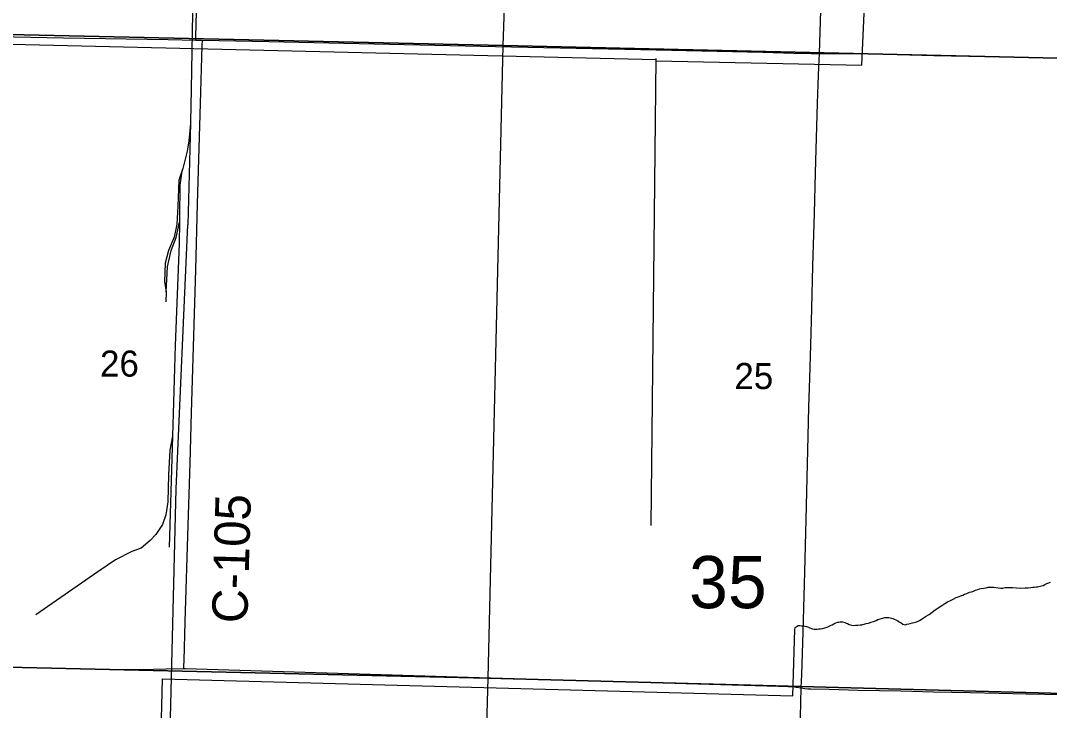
# Model space of a CAD drawing. Extents: x 2.4 to 73.1, y 4.5 to 25.6.
# Drawn here: x 29.555 to 30.38, y 19.109 to 19.662 of the extents above; entities that cross this region are included whole.
import ezdxf

# ---------------------------------------------------------------- set-up
doc = ezdxf.new("R2010")
doc.units = 0
for name, color, linetype in [('GM_X_County_Road', 7, 'Continuous'), ('GM_X_County_Road_Text', 7, 'Continuous'), ('GM_X_Minor_River', 7, 'Continuous'), ('GM_X_Rail_Line', 7, 'Continuous'), ('GM_X_Section', 7, 'Continuous'), ('GM_X_Section_Text', 7, 'Continuous'), ('GM_X_State_Route', 7, 'Continuous'), ('GM_X_Township_Road', 7, 'Continuous'), ('GM_X_US_Route', 7, 'Continuous'), ('GM_X_US_Shield', 7, 'Continuous')]:
    doc.layers.add(name, color=color, linetype=linetype)

msp = doc.modelspace()

# ---------------------------------------------------------------- linework, layer by layer
at = {"layer": 'GM_X_County_Road'}
for points in [[(29.49738, 19.64994), (29.58889, 19.64829), (29.67281, 19.64689), (29.69517, 19.6464)], [(29.68555, 19.14231), (29.68558, 19.14424), (29.68565, 19.14887), (29.68647, 19.17985), (29.68893, 19.25746), (29.69043, 19.3071), (29.69158, 19.34743), (29.69497, 19.46222), (29.69649, 19.51497), (29.69889, 19.59564), (29.70021, 19.64218), (29.70033, 19.64628)], [(29.69517, 19.6464), (29.69922, 19.64631), (29.70033, 19.64628)], [(29.70033, 19.64628), (29.7536, 19.64513), (29.80178, 19.64412), (29.93539, 19.64116), (30.05194, 19.63888), (30.14983, 19.63667), (30.1747, 19.63603), (30.18866, 19.63571), (30.19518, 19.63567)], [(29.49738, 19.14486), (29.51738, 19.14433), (29.62769, 19.14158), (29.65101, 19.14153), (29.67121, 19.14216), (29.68555, 19.14231)], [(29.68555, 19.14231), (29.68672, 19.14232), (29.91349, 19.1354), (30.16203, 19.12815), (30.17027, 19.12807), (30.17366, 19.12786), (30.17663, 19.1275), (30.18067, 19.12692)]]:
    msp.add_lwpolyline(points, dxfattribs=at)
at = {"layer": 'GM_X_Minor_River'}
msp.add_line((29.49738, 19.6443), (30.0644, 19.63075), dxfattribs=at)
for points in [[(30.06439, 19.62963), (30.2293, 19.62632), (30.24315, 19.93602)], [(30.06024, 19.25714), (30.06441, 19.63155)], [(30.34236, 19.2069), (30.34427, 19.20724), (30.34693, 19.20736), (30.34998, 19.20749), (30.35321, 19.20722), (30.35681, 19.20695), (30.36023, 19.20706), (30.36271, 19.2072), (30.3648, 19.20734), (30.36633, 19.2075), (30.36766, 19.20766), (30.369, 19.20781), (30.37014, 19.20798), (30.3711, 19.20815), (30.37225, 19.2085), (30.37339, 19.20867), (30.37454, 19.20902), (30.37608, 19.20974), (30.37761, 19.21047), (30.37934, 19.21119), (30.38068, 19.21154)], [(30.17545, 19.17364), (30.17587, 19.17534), (30.17818, 19.17681), (30.17951, 19.17678), (30.18103, 19.17674), (30.18274, 19.17651), (30.18482, 19.17609), (30.18633, 19.17567), (30.18765, 19.17507), (30.18877, 19.17448), (30.18972, 19.17427), (30.19104, 19.17405), (30.192, 19.17403), (30.19333, 19.174), (30.19466, 19.17416), (30.19618, 19.17431), (30.19771, 19.17447), (30.19962, 19.17499), (30.20058, 19.17535), (30.20192, 19.1757), (30.20307, 19.17624), (30.20423, 19.17679), (30.20538, 19.17752), (30.20673, 19.17825), (30.20827, 19.17898), (30.20961, 19.17952), (30.21075, 19.17968), (30.2119, 19.17984), (30.21361, 19.17981), (30.2155, 19.17919), (30.21663, 19.17879), (30.21776, 19.17838), (30.21908, 19.17778), (30.22021, 19.17738), (30.22115, 19.17716), (30.22229, 19.17695), (30.22419, 19.1771), (30.2261, 19.17724), (30.22781, 19.17739), (30.22915, 19.17755), (30.2301, 19.17772), (30.23106, 19.17789), (30.23259, 19.17843), (30.2345, 19.17876), (30.2366, 19.17947), (30.23871, 19.18019), (30.24063, 19.1809), (30.24217, 19.18163), (30.246, 19.18287), (30.24772, 19.18321), (30.24943, 19.18336), (30.25076, 19.18333), (30.2519, 19.18312), (30.25303, 19.1829), (30.25416, 19.1825), (30.25529, 19.1819), (30.25661, 19.1813), (30.25811, 19.18051), (30.25905, 19.17992), (30.26074, 19.17893), (30.26205, 19.17795), (30.26413, 19.17752), (30.26528, 19.17788), (30.2668, 19.17822), (30.26795, 19.17858), (30.26986, 19.17891), (30.2712, 19.17926), (30.27235, 19.17962), (30.27388, 19.18015), (30.27561, 19.18087), (30.27754, 19.18216), (30.28024, 19.184), (30.28313, 19.18564), (30.28565, 19.18748), (30.28797, 19.18933), (30.29048, 19.19117), (30.29338, 19.193), (30.29569, 19.19447), (30.298, 19.19575), (30.30031, 19.19702), (30.30262, 19.19811), (30.30493, 19.19939), (30.30723, 19.2001), (30.30876, 19.20063), (30.31029, 19.20117), (30.31164, 19.2019), (30.31336, 19.20243), (30.31548, 19.20352), (30.31835, 19.20421), (30.32046, 19.20512), (30.32238, 19.20583), (30.32372, 19.20637), (30.32486, 19.20654), (30.32906, 19.2072), (30.33059, 19.20754), (30.3323, 19.2077), (30.33477, 19.20764), (30.33667, 19.20741), (30.33857, 19.20717), (30.34065, 19.20694), (30.34236, 19.2069)], [(29.49738, 18.63081), (29.53273, 18.62978), (29.5412, 18.82863), (29.66067, 18.82385), (29.66847, 19.13418), (30.17386, 19.1205), (30.17545, 19.17364)]]:
    msp.add_lwpolyline(points, dxfattribs=at)
at = {"layer": 'GM_X_Rail_Line'}
for p, q in [((29.69073, 19.57953), (29.68881, 19.49828)), ((29.67132, 19.44447), (29.671, 19.43644)), ((29.67631, 19.32886), (29.67361, 19.23973))]:
    msp.add_line(p, q, dxfattribs=at)
for points in [[(29.82622, 20.49102), (29.80762, 20.48302), (29.79451, 20.47345), (29.78409, 20.46221), (29.77603, 20.45129), (29.77245, 20.44161), (29.76652, 20.42089), (29.73911, 20.3188), (29.72108, 20.25126), (29.71701, 20.23412), (29.71169, 20.21172), (29.7087, 20.18936), (29.70561, 20.16672), (29.7011, 19.99616), (29.69306, 19.6986), (29.69122, 19.60704), (29.69086, 19.58087), (29.69073, 19.57953)], [(29.69073, 19.57953), (29.68938, 19.56546), (29.68808, 19.55734), (29.68456, 19.54351)], [(29.68456, 19.54351), (29.68134, 19.53403), (29.6806, 19.51317), (29.6799, 19.49874), (29.67767, 19.48841), (29.6732, 19.47765), (29.67049, 19.46758), (29.67002, 19.45265), (29.67132, 19.44447)], [(29.68456, 19.54351), (29.68398, 19.54125), (29.68236, 19.53005), (29.68202, 19.50486), (29.68194, 19.50042)], [(29.76941, 17.98522), (29.73716, 18.00649), (29.70652, 18.02829), (29.68041, 18.04924), (29.67006, 18.06465), (29.66073, 18.08548), (29.65478, 18.1112), (29.65416, 18.13093), (29.65609, 18.28757), (29.66691, 18.78862), (29.67926, 19.28646), (29.68881, 19.49828)], [(29.67132, 19.44447), (29.67228, 19.46445), (29.67544, 19.47772), (29.6794, 19.48813), (29.68194, 19.50042)], [(29.68194, 19.50042), (29.68164, 19.48326), (29.6785, 19.40144), (29.67631, 19.32886)], [(29.67631, 19.32886), (29.67419, 19.31754), (29.67323, 19.29768), (29.6726, 19.27607), (29.671, 19.26574), (29.66846, 19.25789), (29.66306, 19.24986), (29.65849, 19.24515), (29.65128, 19.23902), (29.64365, 19.23623), (29.63072, 19.22949), (29.61648, 19.21994), (29.5667, 19.18553)]]:
    msp.add_lwpolyline(points, dxfattribs=at)
at = {"layer": 'GM_X_Section'}
for points in [[(30.46142, 20.1284), (30.4449, 19.63056), (29.94145, 19.64208), (29.95885, 20.13725)], [(29.94145, 19.64208), (30.4449, 19.63056), (30.43117, 19.12128), (29.92965, 19.13465)], [(29.92965, 19.13465), (30.43117, 19.12128), (30.41719, 18.61809), (29.91527, 18.62994)]]:
    msp.add_lwpolyline(points, close=True, dxfattribs=at)
at = {"layer": 'GM_X_State_Route'}
for points in [[(30.18067, 19.12692), (30.18107, 19.13746), (30.18208, 19.17165), (30.1835, 19.21982), (30.18453, 19.26178), (30.18625, 19.3286), (30.1868, 19.35192), (30.18752, 19.37522), (30.18825, 19.40165), (30.18913, 19.43117), (30.19004, 19.46536), (30.19125, 19.50732), (30.1922, 19.53995), (30.19379, 19.5959), (30.19434, 19.61067), (30.19486, 19.62498), (30.19518, 19.63567)], [(30.19518, 19.63567), (30.22176, 19.63552), (30.24818, 19.63497), (30.28703, 19.63402), (30.31501, 19.63342), (30.39583, 19.63184), (30.43934, 19.6309), (30.44796, 19.6307)], [(30.16642, 18.6237), (30.16663, 18.63553), (30.16795, 18.68526), (30.16868, 18.70546), (30.17039, 18.77073), (30.17181, 18.8189), (30.17292, 18.85619), (30.17375, 18.88727), (30.17457, 18.91836), (30.17747, 19.01781), (30.17859, 19.0551), (30.17994, 19.10328), (30.18067, 19.12692)]]:
    msp.add_lwpolyline(points, dxfattribs=at)
at = {"layer": 'GM_X_Township_Road'}
for points in [[(29.69517, 19.6464), (29.69521, 19.64865), (29.6958, 19.6798), (29.69594, 19.69536), (29.69666, 19.72803), (29.69753, 19.76536), (29.69855, 19.80581), (29.69917, 19.82913), (29.70037, 19.86802), (29.70118, 19.89235)], [(30.18067, 19.12692), (30.1835, 19.12642), (30.18588, 19.12621), (30.18834, 19.12607), (30.20309, 19.1258), (30.22633, 19.12508), (30.26042, 19.12439), (30.28676, 19.12376), (30.3162, 19.12302), (30.33945, 19.12263), (30.36114, 19.12202), (30.39059, 19.12152), (30.43594, 19.12093), (30.43642, 19.12093)]]:
    msp.add_lwpolyline(points, dxfattribs=at)
at = {"layer": 'GM_X_US_Route'}
for points in [[(30.19518, 19.63567), (30.19822, 19.73093), (30.2027, 19.85522), (30.20351, 19.87838), (30.20519, 19.9267), (30.20784, 20.00128), (30.21193, 20.11159), (30.21511, 20.20171), (30.21709, 20.25674), (30.21836, 20.29183), (30.2217, 20.38173)], [(30.18067, 19.12692), (30.18107, 19.13746), (30.18208, 19.17165), (30.1835, 19.21982), (30.18453, 19.26178), (30.18625, 19.3286), (30.1868, 19.35192), (30.18752, 19.37522), (30.18825, 19.40165), (30.18913, 19.43117), (30.19004, 19.46536), (30.19125, 19.50732), (30.1922, 19.53995), (30.19379, 19.5959), (30.19434, 19.61067), (30.19486, 19.62498), (30.19518, 19.63567)], [(30.16642, 18.6237), (30.16663, 18.63553), (30.16795, 18.68526), (30.16868, 18.70546), (30.17039, 18.77073), (30.17181, 18.8189), (30.17292, 18.85619), (30.17375, 18.88727), (30.17457, 18.91836), (30.17747, 19.01781), (30.17859, 19.0551), (30.17994, 19.10328), (30.18067, 19.12692)]]:
    msp.add_lwpolyline(points, dxfattribs=at)
at = {"layer": 'GM_X_US_Shield'}
for points in [[(29.49738, 20.15077), (29.49738, 19.65206), (29.94145, 19.64208), (29.95885, 20.13725)], [(29.49738, 19.65206), (29.49738, 19.14453), (29.92965, 19.13465), (29.94145, 19.64208)], [(29.49738, 19.14453), (29.49738, 18.64044), (29.91527, 18.62994), (29.92965, 19.13465)]]:
    msp.add_lwpolyline(points, close=True, dxfattribs=at)

# ---------------------------------------------------------------- texts
at = {"layer": 'GM_X_County_Road_Text'}
msp.add_text('C-105', height=0.028409, rotation=88.35173, dxfattribs=at).set_placement((29.73636, 19.17844))
at = {"layer": 'GM_X_Section_Text'}
for s, height, p in [('26', 0.020928, (29.61827, 19.37648)), ('25', 0.020928, (30.12702, 19.36648)), ('35', 0.041856, (30.0907, 19.19077))]:
    msp.add_text(s, height=height, rotation=0.00001, dxfattribs=at).set_placement(p)

doc.saveas('drawing.dxf')
